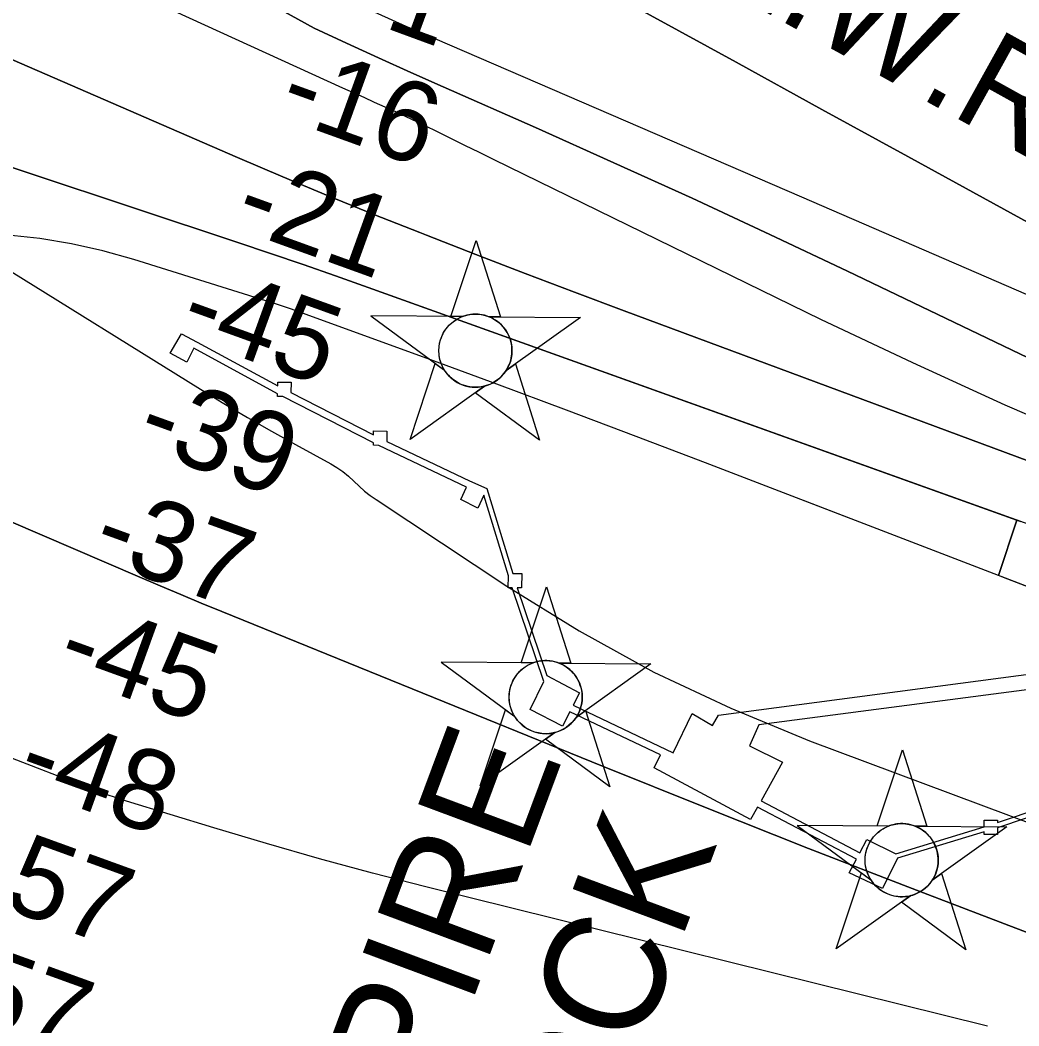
# Model space of a CAD drawing. Extents: x 3823584 to 3861785, y 301729 to 327625.
# Drawn here: x 3846619 to 3847454, y 321175 to 322015 of the extents above; entities that cross this region are included whole.
import ezdxf

# ---------------------------------------------------------------- set-up
doc = ezdxf.new("R2010")
doc.units = 0
for name, color, linetype in [('V-CHAN-DOCK', 7, 'Continuous'), ('V-CHAN-NAID', 7, 'Continuous'), ('V-RIVR-RANG', 7, 'Continuous'), ('V-TOPO-DPTH', 7, 'Continuous'), ('V-TOPO-MAJR', 7, 'Continuous'), ('V-TOPO-MINR', 7, 'Continuous'), ('V-TOPO-WATR', 7, 'Continuous'), ('V-TOPO-WATR-IDEN', 7, 'Continuous')]:
    doc.layers.add(name, color=color, linetype=linetype)

msp = doc.modelspace()

# ---------------------------------------------------------------- linework, layer by layer
at = {"layer": 'V-CHAN-DOCK'}
for points in [[(3847508.55, 321364.97), (3847435.96, 321340.51), (3847435.91, 321334.73), (3847424.79, 321334.82), (3847424.81, 321336.95), (3847352.38, 321314.94), (3847339.98, 321289.58), (3847312.11, 321302.91), (3847318.01, 321314.24), (3847235.46, 321357.65), (3847229.65, 321347.24), (3847149.01, 321390.57), (3847154.23, 321401.5), (3847078.54, 321437.45), (3847072.37, 321425.36), (3847045.4, 321439.3), (3847056.78, 321462.58), (3847030.38, 321540.91), (3847027.13, 321540.94), (3847027.21, 321550.85), (3847006.76, 321618.41), (3847001.66, 321607.56), (3846987.41, 321614.67), (3846992.31, 321625.1), (3846918.87, 321659.97), (3846914.43, 321660.01), (3846914.45, 321662.17), (3846838.74, 321700.89), (3846834.42, 321700.92), (3846834.44, 321703.17), (3846764.54, 321741.1), (3846758.6, 321729.38), (3846744.66, 321737.1), (3846754.17, 321753.17), (3846767.2, 321746.35), (3846834.5, 321709.84), (3846834.53, 321712.92), (3846845.64, 321712.83), (3846845.56, 321704.02), (3846914.51, 321668.75), (3846914.54, 321672.01), (3846925.65, 321671.91), (3846925.57, 321663.3), (3846994.81, 321630.43), (3847009.35, 321623.92), (3847030.85, 321552.91), (3847038.34, 321552.84), (3847038.24, 321540.84), (3847034.7, 321540.88), (3847059.32, 321467.79), (3847086.61, 321453.25), (3847081.27, 321442.8), (3847164.89, 321403.08), (3847180.89, 321435.81), (3847197.87, 321426.01), (3847202.92, 321434.5), (3847771.55, 321509.88)], [(3847814.16, 321501.82), (3847236.49, 321426.35), (3847228.8, 321408.78), (3847256.38, 321395.15), (3847238.38, 321362.89), (3847320.79, 321319.56), (3847326.64, 321330.79), (3847350.93, 321318.79), (3847424.85, 321341.25), (3847424.9, 321346.83), (3847436.01, 321346.73), (3847436, 321344.85), (3847510.56, 321369.98)]]:
    msp.add_lwpolyline(points, dxfattribs=at)
at = {"layer": 'V-CHAN-NAID'}
for points in [[(3846988.84, 321767.65), (3846979.25, 321767.72), (3847000.38, 321831.2), (3847020.6, 321767.43), (3847011.01, 321767.49), (3847009.44, 321768.07), (3847007.34, 321768.69), (3847005.3, 321769.14), (3847003.27, 321769.45), (3847002.1, 321769.57), (3847000.56, 321769.65), (3846998.84, 321769.65), (3846997.47, 321769.58), (3846995.57, 321769.37), (3846994.2, 321769.16), (3846992.42, 321768.77), (3846990.89, 321768.35), (3846989.85, 321768.02)], [(3846988.84, 321767.65), (3846912.35, 321768.19), (3846973.91, 321722.79), (3846972.8, 321724.7), (3846971.99, 321726.33), (3846971.16, 321728.3), (3846970.47, 321730.35), (3846970.1, 321731.68), (3846969.74, 321733.3), (3846969.5, 321734.75), (3846969.31, 321736.35), (3846969.2, 321738.08), (3846969.19, 321739.66), (3846969.29, 321741.74), (3846969.48, 321743.35), (3846969.87, 321745.56), (3846970.35, 321747.48), (3846970.95, 321749.37), (3846971.61, 321751.05), (3846972.34, 321752.64), (3846973.15, 321754.17), (3846974.21, 321755.91), (3846975.24, 321757.38), (3846976.24, 321758.65), (3846977.24, 321759.79), (3846978.55, 321761.13), (3846979.6, 321762.09), (3846981.32, 321763.49), (3846982.53, 321764.36), (3846984.22, 321765.43), (3846985.95, 321766.38), (3846987.4, 321767.06)], [(3847011.01, 321767.49), (3847087.5, 321766.95), (3847025.3, 321722.43), (3847026.21, 321723.92), (3847027.19, 321725.77), (3847027.91, 321727.35), (3847028.65, 321729.31), (3847029.19, 321731.09), (3847029.59, 321732.73), (3847029.95, 321734.74), (3847030.14, 321736.31), (3847030.26, 321738.52), (3847030.23, 321740.58), (3847030.04, 321742.8), (3847029.77, 321744.56), (3847029.28, 321746.79), (3847028.64, 321748.93), (3847027.89, 321750.91), (3847027.25, 321752.36), (3847026.24, 321754.27), (3847025.18, 321755.99), (3847023.96, 321757.7), (3847022.7, 321759.23), (3847021.43, 321760.6), (3847019.8, 321762.13), (3847018.06, 321763.54), (3847016.37, 321764.72), (3847014.48, 321765.85), (3847013.01, 321766.61)], [(3847007.27, 321709.52), (3846945.07, 321665), (3846966.19, 321728.48), (3846973.91, 321722.79), (3846974.55, 321721.83), (3846975.93, 321719.97), (3846977.14, 321718.56), (3846978.61, 321717.05), (3846980, 321715.8), (3846981.45, 321714.65), (3846982.85, 321713.66), (3846984.53, 321712.62), (3846986.25, 321711.71), (3846988.04, 321710.9), (3846989.48, 321710.35), (3846991.11, 321709.82), (3846993.34, 321709.25), (3846994.87, 321708.97), (3846996.89, 321708.71), (3846998.43, 321708.6), (3847000.29, 321708.58), (3847001.98, 321708.66), (3847003.69, 321708.84), (3847005.59, 321709.15)], [(3847025.3, 321722.43), (3847033.1, 321728.01), (3847053.32, 321664.23), (3846999.47, 321703.94), (3847007.27, 321709.52), (3847008.94, 321710), (3847010.55, 321710.56), (3847012.71, 321711.47), (3847014.44, 321712.36), (3847016.31, 321713.47), (3847018.05, 321714.68), (3847019.6, 321715.93), (3847020.89, 321717.1), (3847022.27, 321718.52), (3847023.47, 321719.92), (3847024.59, 321721.39)], [(3847047.55, 321478.15), (3847037.97, 321478.22), (3847059.09, 321541.7), (3847079.32, 321477.92), (3847069.73, 321477.99), (3847068.15, 321478.57), (3847066.06, 321479.19), (3847064.02, 321479.64), (3847061.98, 321479.95), (3847060.81, 321480.06), (3847059.28, 321480.15), (3847057.56, 321480.14), (3847056.19, 321480.07), (3847054.28, 321479.87), (3847052.92, 321479.65), (3847051.13, 321479.27), (3847049.6, 321478.85), (3847048.57, 321478.52)], [(3847047.55, 321478.15), (3846971.06, 321478.69), (3847032.63, 321433.29), (3847031.51, 321435.2), (3847030.7, 321436.83), (3847029.88, 321438.8), (3847029.18, 321440.85), (3847028.82, 321442.17), (3847028.46, 321443.8), (3847028.21, 321445.25), (3847028.02, 321446.84), (3847027.92, 321448.58), (3847027.9, 321450.16), (3847028.01, 321452.23), (3847028.19, 321453.85), (3847028.59, 321456.06), (3847029.07, 321457.98), (3847029.67, 321459.87), (3847030.33, 321461.54), (3847031.05, 321463.13), (3847031.87, 321464.67), (3847032.93, 321466.41), (3847033.96, 321467.88), (3847034.96, 321469.14), (3847035.96, 321470.29), (3847037.27, 321471.63), (3847038.32, 321472.59), (3847040.04, 321473.99), (3847041.25, 321474.86), (3847042.94, 321475.93), (3847044.67, 321476.87), (3847046.11, 321477.56)], [(3847069.73, 321477.99), (3847146.22, 321477.45), (3847084.02, 321432.93), (3847084.93, 321434.42), (3847085.91, 321436.26), (3847086.62, 321437.85), (3847087.36, 321439.8), (3847087.91, 321441.59), (3847088.3, 321443.23), (3847088.67, 321445.24), (3847088.85, 321446.81), (3847088.98, 321449.02), (3847088.95, 321451.08), (3847088.76, 321453.3), (3847088.49, 321455.06), (3847088, 321457.29), (3847087.36, 321459.43), (3847086.61, 321461.41), (3847085.96, 321462.85), (3847084.96, 321464.77), (3847083.89, 321466.49), (3847082.68, 321468.19), (3847081.42, 321469.73), (3847080.15, 321471.1), (3847078.51, 321472.63), (3847076.77, 321474.04), (3847075.09, 321475.22), (3847073.2, 321476.35), (3847071.73, 321477.11)], [(3847065.99, 321420.02), (3847003.78, 321375.5), (3847024.91, 321438.98), (3847032.63, 321433.29), (3847033.26, 321432.33), (3847034.65, 321430.47), (3847035.86, 321429.05), (3847037.32, 321427.55), (3847038.71, 321426.3), (3847040.17, 321425.14), (3847041.57, 321424.16), (3847043.25, 321423.12), (3847044.96, 321422.21), (3847046.75, 321421.4), (3847048.2, 321420.84), (3847049.83, 321420.31), (3847052.05, 321419.75), (3847053.58, 321419.46), (3847055.61, 321419.21), (3847057.15, 321419.1), (3847059.01, 321419.08), (3847060.7, 321419.16), (3847062.41, 321419.33), (3847064.31, 321419.65)], [(3847084.02, 321432.93), (3847091.81, 321438.51), (3847112.04, 321374.73), (3847058.19, 321414.44), (3847065.99, 321420.02), (3847067.65, 321420.5), (3847069.27, 321421.06), (3847071.42, 321421.97), (3847073.16, 321422.86), (3847075.02, 321423.97), (3847076.76, 321425.18), (3847078.31, 321426.43), (3847079.6, 321427.6), (3847080.99, 321429.02), (3847082.19, 321430.42), (3847083.31, 321431.89)], [(3847344.99, 321341.9), (3847335.41, 321341.97), (3847356.53, 321405.45), (3847376.76, 321341.67), (3847367.17, 321341.74), (3847365.59, 321342.32), (3847363.5, 321342.94), (3847361.46, 321343.39), (3847359.42, 321343.7), (3847358.25, 321343.81), (3847356.72, 321343.89), (3847355, 321343.89), (3847353.63, 321343.82), (3847351.72, 321343.62), (3847350.36, 321343.4), (3847348.57, 321343.02), (3847347.04, 321342.6), (3847346.01, 321342.27)], [(3847344.99, 321341.9), (3847268.5, 321342.44), (3847330.07, 321297.04), (3847328.95, 321298.95), (3847328.14, 321300.58), (3847327.32, 321302.55), (3847326.62, 321304.6), (3847326.26, 321305.92), (3847325.9, 321307.55), (3847325.65, 321308.99), (3847325.46, 321310.59), (3847325.36, 321312.33), (3847325.34, 321313.91), (3847325.45, 321315.98), (3847325.63, 321317.6), (3847326.03, 321319.8), (3847326.51, 321321.73), (3847327.11, 321323.61), (3847327.77, 321325.29), (3847328.49, 321326.88), (3847329.31, 321328.42), (3847330.37, 321330.15), (3847331.4, 321331.62), (3847332.4, 321332.89), (3847333.4, 321334.04), (3847334.71, 321335.38), (3847335.76, 321336.34), (3847337.48, 321337.74), (3847338.69, 321338.61), (3847340.38, 321339.68), (3847342.11, 321340.62), (3847343.55, 321341.31)], [(3847367.17, 321341.74), (3847443.66, 321341.2), (3847381.46, 321296.68), (3847382.37, 321298.16), (3847383.35, 321300.01), (3847384.06, 321301.6), (3847384.8, 321303.55), (3847385.35, 321305.34), (3847385.74, 321306.98), (3847386.1, 321308.99), (3847386.29, 321310.56), (3847386.42, 321312.77), (3847386.39, 321314.83), (3847386.2, 321317.05), (3847385.93, 321318.8), (3847385.44, 321321.04), (3847384.8, 321323.18), (3847384.05, 321325.16), (3847383.4, 321326.6), (3847382.4, 321328.52), (3847381.33, 321330.24), (3847380.12, 321331.94), (3847378.86, 321333.48), (3847377.59, 321334.85), (3847375.95, 321336.38), (3847374.21, 321337.79), (3847372.53, 321338.97), (3847370.64, 321340.1), (3847369.17, 321340.86)], [(3847363.43, 321283.77), (3847301.22, 321239.25), (3847322.35, 321302.73), (3847330.07, 321297.04), (3847330.7, 321296.08), (3847332.08, 321294.22), (3847333.3, 321292.8), (3847334.76, 321291.3), (3847336.15, 321290.05), (3847337.61, 321288.89), (3847339.01, 321287.91), (3847340.69, 321286.87), (3847342.4, 321285.96), (3847344.19, 321285.15), (3847345.64, 321284.59), (3847347.27, 321284.06), (3847349.49, 321283.5), (3847351.02, 321283.21), (3847353.05, 321282.95), (3847354.59, 321282.85), (3847356.45, 321282.83), (3847358.14, 321282.91), (3847359.85, 321283.08), (3847361.75, 321283.39)], [(3847381.46, 321296.68), (3847389.25, 321302.26), (3847409.48, 321238.48), (3847355.63, 321278.19), (3847363.43, 321283.77), (3847365.09, 321284.25), (3847366.71, 321284.81), (3847368.86, 321285.72), (3847370.6, 321286.6), (3847372.46, 321287.72), (3847374.2, 321288.93), (3847375.75, 321290.17), (3847377.04, 321291.34), (3847378.43, 321292.76), (3847379.63, 321294.16), (3847380.75, 321295.64)]]:
    msp.add_lwpolyline(points, close=True, dxfattribs=at)
for centre in [(3846999.72, 321739.12), (3847058.44, 321449.62), (3847355.88, 321313.36)]:
    msp.add_circle(centre, 30.54, dxfattribs=at)
at = {"layer": 'V-TOPO-DPTH'}
for points in [[(3846175.09, 322388.8), (3846864.98, 322008.66), (3846891.85, 321996.17), (3846918.77, 321983.79), (3846945.78, 321971.59), (3846972.84, 321959.52), (3847049.88, 321925.45), (3847115.36, 321896.14), (3847180.67, 321866.43), (3847245.69, 321836.12), (3847310.54, 321805.41), (3847557.24, 321687.21)], [(3847557.24, 321687.21), (3847310.54, 321805.41), (3847245.69, 321836.12), (3847180.67, 321866.43), (3847115.36, 321896.14), (3847049.88, 321925.45), (3846972.84, 321959.52), (3846945.78, 321971.59), (3846918.77, 321983.79), (3846891.85, 321996.17), (3846864.98, 322008.66), (3846175.09, 322388.8)], [(3846538.11, 322340.6), (3846703.89, 322254.27), (3846735.24, 322237.97), (3846766.6, 322221.7), (3846797.98, 322205.47), (3846829.37, 322189.26), (3846854.41, 322176.36), (3846873.29, 322166.61), (3846892.16, 322156.84), (3846911.01, 322147.03), (3846929.85, 322137.21), (3846948.65, 322127.31), (3846967.41, 322117.33), (3846986.1, 322107.23), (3847004.75, 322097.05), (3847145.84, 322019.46), (3847217.53, 321980.06), (3847289.24, 321940.68), (3847360.96, 321901.33), (3847432.69, 321862), (3847492.43, 321829.26)], [(3845836.21, 322173.66), (3846037.21, 322084.57), (3846043.39, 322081.93), (3846049.61, 322079.42), (3846055.9, 322077.09), (3846062.23, 322074.88), (3846126.7, 322053.41), (3846165.31, 322040.56), (3846203.92, 322027.72), (3846242.53, 322014.89), (3846281.15, 322002.07), (3846801.29, 321829.46), (3846828.54, 321820.3), (3846855.75, 321811.02), (3846882.89, 321801.54), (3846909.98, 321791.94), (3847452.23, 321597.45)], [(3848047.29, 321429.14), (3847972.59, 321456.95), (3847897.88, 321484.74), (3847784.5, 321526.9), (3847766.48, 321533.6), (3847748.46, 321540.3), (3847730.43, 321547), (3847712.41, 321553.7), (3847123.94, 321772.44), (3847082.54, 321787.95), (3847041.21, 321803.61), (3846999.96, 321819.5), (3846958.76, 321835.54), (3846953.13, 321837.75), (3846914.88, 321853), (3846876.74, 321868.52), (3846838.77, 321884.45), (3846800.91, 321900.65), (3846347.21, 322097.65)], [(3846347.21, 322097.65), (3846800.91, 321900.65), (3846838.77, 321884.45), (3846876.74, 321868.52), (3846914.88, 321853), (3846953.13, 321837.75), (3846958.76, 321835.54), (3846999.96, 321819.5), (3847041.21, 321803.61), (3847082.54, 321787.95), (3847123.94, 321772.44), (3847712.41, 321553.7), (3847730.43, 321547), (3847748.46, 321540.3), (3847766.48, 321533.6), (3847784.5, 321526.9), (3847897.88, 321484.74), (3847972.59, 321456.95), (3848047.29, 321429.14)], [(3848420.36, 321249.26), (3847740.7, 321493.34), (3847736.77, 321494.76), (3847732.83, 321496.18), (3847728.9, 321497.6), (3847724.97, 321499.03), (3847680.75, 321515.17), (3847654.7, 321524.65), (3847628.64, 321534.1), (3847602.57, 321543.5), (3847576.48, 321552.88), (3846909.98, 321791.94), (3846882.89, 321801.54), (3846855.75, 321811.02), (3846828.54, 321820.3), (3846801.29, 321829.46), (3846281.15, 322002.07)], [(3847452.23, 321597.45), (3847436.68, 321551.26), (3847191.93, 321645.26), (3847133.9, 321667.39), (3847075.8, 321689.33), (3847017.59, 321711), (3846959.31, 321732.47), (3846860.46, 321768.63), (3846851.54, 321771.82), (3846842.58, 321774.93), (3846833.59, 321777.91), (3846824.56, 321780.81), (3846714.24, 321815.35), (3846688.38, 321822.51), (3846662.29, 321828.49), (3846635.86, 321832.71), (3846609.2, 321835.76)], [(3847714.48, 321444.36), (3847697.32, 321451.09), (3847680.14, 321457.75), (3847191.93, 321645.26), (3847133.9, 321667.39), (3847075.8, 321689.33), (3847017.59, 321711), (3846959.31, 321732.47), (3846860.46, 321768.63), (3846851.54, 321771.82), (3846842.58, 321774.93), (3846833.59, 321777.91), (3846824.56, 321780.81), (3846714.24, 321815.35), (3846688.38, 321822.51), (3846662.29, 321828.49), (3846635.86, 321832.71), (3846609.2, 321835.76)], [(3846601.29, 321811.7), (3846770, 321707.03), (3846789.59, 321695.1), (3846809.31, 321683.37), (3846829.21, 321671.97), (3846849.23, 321660.78), (3846878.77, 321644.58), (3846883.96, 321641.44), (3846888.93, 321638.01), (3846893.59, 321634.16), (3846898.04, 321630.04), (3846902.45, 321625.85), (3846907.01, 321621.85), (3846911.82, 321618.14), (3846916.78, 321614.62), (3847025.81, 321542.3), (3847086.52, 321504.95), (3847148.71, 321470.49), (3847213.11, 321440.36), (3847278.97, 321413.11), (3847611.43, 321288.74)], [(3846601.29, 321811.7), (3846770, 321707.03), (3846789.59, 321695.1), (3846809.31, 321683.37), (3846829.21, 321671.97), (3846849.23, 321660.78), (3846878.77, 321644.58), (3846883.96, 321641.44), (3846888.93, 321638.01), (3846893.59, 321634.16), (3846898.04, 321630.04), (3846902.45, 321625.85), (3846907.01, 321621.85), (3846911.82, 321618.14), (3846916.78, 321614.62), (3847025.81, 321542.3), (3847086.52, 321504.95), (3847148.71, 321470.49), (3847213.11, 321440.36), (3847278.97, 321413.11), (3847611.43, 321288.74)], [(3847688.12, 321166.74), (3847656.43, 321178.81), (3847624.73, 321190.87), (3847593.02, 321202.89), (3847561.31, 321214.9), (3847451.21, 321256.51), (3847364.56, 321289.62), (3847278.08, 321323.16), (3847191.85, 321357.33), (3847105.78, 321391.93), (3846787.76, 321521.15), (3846770.58, 321528.19), (3846753.44, 321535.3), (3846736.33, 321542.51), (3846719.26, 321549.8), (3846609.82, 321596.87)], [(3846609.82, 321596.87), (3846719.26, 321549.8), (3846736.33, 321542.51), (3846753.44, 321535.3), (3846770.58, 321528.19), (3846787.76, 321521.15), (3847105.78, 321391.93), (3847191.85, 321357.33), (3847278.08, 321323.16), (3847364.56, 321289.62), (3847451.21, 321256.51), (3847561.31, 321214.9), (3847593.02, 321202.89), (3847624.73, 321190.87), (3847656.43, 321178.81), (3847688.12, 321166.74)], [(3847714.48, 321444.36), (3847697.32, 321451.09), (3847680.14, 321457.75), (3847440.87, 321549.65), (3847436.68, 321551.26), (3847452.23, 321597.45), (3847455.38, 321596.32)]]:
    msp.add_lwpolyline(points, dxfattribs=at)
at = {"layer": 'V-TOPO-MAJR'}
msp.add_lwpolyline([(3847427.45, 321174.56), (3846958.17, 321291.2), (3846913.71, 321302.64), (3846869.38, 321314.55), (3846825.25, 321327.18), (3846781.25, 321340.29), (3846708.17, 321362.72), (3846700.84, 321365.05), (3846693.55, 321367.49), (3846686.31, 321370.08), (3846679.11, 321372.77), (3846604.26, 321401.65), (3846559.81, 321419.22), (3846515.55, 321437.24), (3846471.58, 321455.97), (3846427.8, 321475.16), (3845909.66, 321707.27)], dxfattribs=at)
at = {"layer": 'V-TOPO-MINR'}
for points in [[(3848047.58, 321530.83), (3847982.11, 321559.44), (3847916.54, 321587.82), (3847832.36, 321624.02), (3847808.82, 321634.16), (3847785.3, 321644.33), (3847761.79, 321654.54), (3847738.3, 321664.78), (3847614.44, 321718.9), (3847529, 321756.16), (3847443.52, 321793.34), (3847358, 321830.4), (3847272.43, 321867.38), (3846953.74, 322004.84), (3846941.96, 322009.98), (3846930.21, 322015.18), (3846918.5, 322020.49), (3846906.82, 322025.86), (3846132.92, 322455.45), (3845413.49, 322779.97)], [(3847557.24, 321687.21), (3847310.54, 321805.41), (3847245.69, 321836.12), (3847180.67, 321866.43), (3847115.36, 321896.14), (3847049.88, 321925.45), (3846972.84, 321959.52), (3846945.78, 321971.59), (3846918.77, 321983.79), (3846891.85, 321996.17), (3846864.98, 322008.66), (3846175.09, 322388.8)], [(3847520.47, 321659.89), (3847442.41, 321693.49), (3847365.12, 321728.81), (3847288.33, 321765.27), (3847015.27, 321898.7), (3847003.04, 321904.68), (3846990.82, 321910.67), (3846978.61, 321916.67), (3846966.4, 321922.69), (3846959.35, 321926.16), (3846950.65, 321930.39), (3846941.9, 321934.55), (3846933.11, 321938.62), (3846924.29, 321942.61), (3846915.45, 321946.56), (3846906.62, 321950.52), (3846897.79, 321954.5), (3846888.96, 321958.49), (3846203.47, 322271.53)], [(3848047.29, 321429.14), (3847972.59, 321456.95), (3847897.88, 321484.74), (3847784.5, 321526.9), (3847766.48, 321533.6), (3847748.46, 321540.3), (3847730.43, 321547), (3847712.41, 321553.7), (3847123.94, 321772.44), (3847082.54, 321787.95), (3847041.21, 321803.61), (3846999.96, 321819.5), (3846958.76, 321835.54), (3846953.13, 321837.75), (3846914.88, 321853), (3846876.74, 321868.52), (3846838.77, 321884.45), (3846800.91, 321900.65), (3846347.21, 322097.65)], [(3848420.36, 321249.26), (3847740.7, 321493.34), (3847736.77, 321494.76), (3847732.83, 321496.18), (3847728.9, 321497.6), (3847724.97, 321499.03), (3847680.75, 321515.17), (3847654.7, 321524.65), (3847628.64, 321534.1), (3847602.57, 321543.5), (3847576.48, 321552.88), (3846909.98, 321791.94), (3846882.89, 321801.54), (3846855.75, 321811.02), (3846828.54, 321820.3), (3846801.29, 321829.46), (3846281.15, 322002.07)], [(3847714.48, 321444.36), (3847697.32, 321451.09), (3847680.14, 321457.75), (3847191.93, 321645.26), (3847133.9, 321667.39), (3847075.8, 321689.33), (3847017.59, 321711), (3846959.31, 321732.47), (3846860.46, 321768.63), (3846851.54, 321771.82), (3846842.58, 321774.93), (3846833.59, 321777.91), (3846824.56, 321780.81), (3846714.24, 321815.35), (3846688.38, 321822.51), (3846662.29, 321828.49), (3846635.86, 321832.71), (3846609.2, 321835.76)], [(3846601.29, 321811.7), (3846770, 321707.03), (3846789.59, 321695.1), (3846809.31, 321683.37), (3846829.21, 321671.97), (3846849.23, 321660.78), (3846878.77, 321644.58), (3846883.96, 321641.44), (3846888.93, 321638.01), (3846893.59, 321634.16), (3846898.04, 321630.04), (3846902.45, 321625.85), (3846907.01, 321621.85), (3846911.82, 321618.14), (3846916.78, 321614.62), (3847025.81, 321542.3), (3847086.52, 321504.95), (3847148.71, 321470.49), (3847213.11, 321440.36), (3847278.97, 321413.11), (3847611.43, 321288.74)], [(3847688.12, 321166.74), (3847656.43, 321178.81), (3847624.73, 321190.87), (3847593.02, 321202.89), (3847561.31, 321214.9), (3847451.21, 321256.51), (3847364.56, 321289.62), (3847278.08, 321323.16), (3847191.85, 321357.33), (3847105.78, 321391.93), (3846787.76, 321521.15), (3846770.58, 321528.19), (3846753.44, 321535.3), (3846736.33, 321542.51), (3846719.26, 321549.8), (3846609.82, 321596.87)]]:
    msp.add_lwpolyline(points, dxfattribs=at)
at = {"layer": 'V-TOPO-WATR'}
msp.add_lwpolyline([(3847492.43, 321829.26), (3847432.69, 321862), (3847360.96, 321901.33), (3847289.24, 321940.68), (3847217.53, 321980.06), (3847145.84, 322019.46), (3847004.75, 322097.05), (3846986.1, 322107.23), (3846967.41, 322117.33), (3846948.65, 322127.31), (3846929.85, 322137.21), (3846911.01, 322147.03), (3846892.16, 322156.84), (3846873.29, 322166.61), (3846854.41, 322176.36), (3846829.37, 322189.26), (3846797.98, 322205.47), (3846766.6, 322221.7), (3846735.24, 322237.97), (3846703.89, 322254.27), (3846538.11, 322340.6)], dxfattribs=at)

# ---------------------------------------------------------------- texts
at = {"layer": 'V-CHAN-NAID'}
for s, p in [('CHEVRON EMPIRE', (3846647.09, 320256.9)), ('TANKER DOCK', (3846864.49, 320422.65))]:
    msp.add_text(s, height=100, rotation=69.54279, dxfattribs=at).set_placement(p)
at = {"layer": 'V-RIVR-RANG'}
for s, rotation, p in [('-1', 339.81833, (3846894.21, 322019.92)), ('-16', 340.10544, (3846832.51, 321935.71)), ('-21', 340.10544, (3846795.52, 321842.76)), ('-45', 340.10544, (3846749.6, 321753.03)), ('-39', 340.10544, (3846713.61, 321659.71)), ('-37', 340.10544, (3846676.62, 321566.75)), ('-45', 340.10544, (3846646.82, 321471.18)), ('-48', 340.10544, (3846613.55, 321376.88)), ('-57', 340.10544, (3846575.32, 321284.37)), ('-57', 340.10544, (3846541.06, 321190.42))]:
    msp.add_text(s, height=67, rotation=rotation, dxfattribs=at).set_placement(p)
at = {"layer": 'V-TOPO-WATR-IDEN'}
msp.add_text('L.W.R.P.', height=83, rotation=330.97598, dxfattribs=at).set_placement((3847195.79, 322047.63))

doc.saveas('drawing.dxf')
